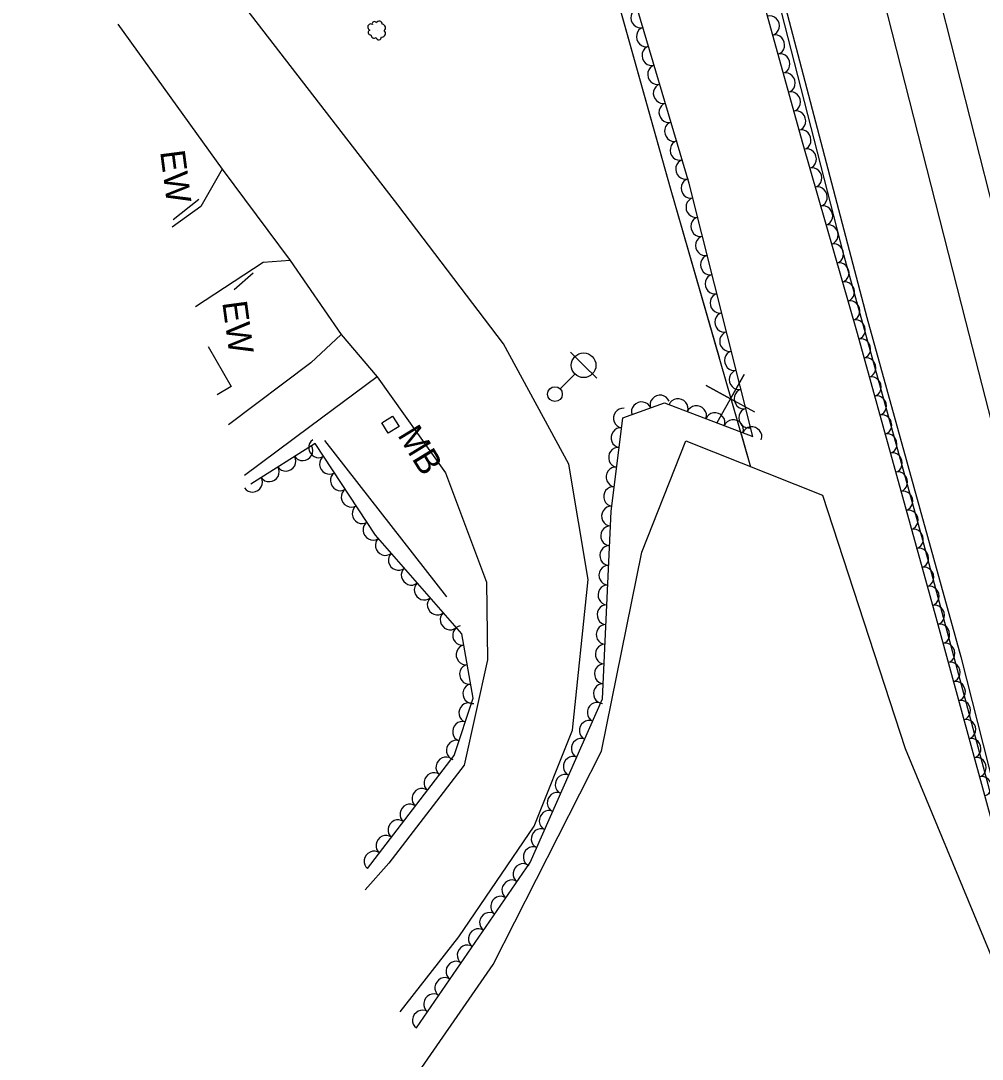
# Model space of a CAD drawing. Extents: x 1746719 to 1766531, y 631721 to 662391.
# Drawn here: x 1753600.2 to 1753794.9, y 651464.9 to 651675.3 of the extents above; entities that cross this region are included whole.
import ezdxf

# ---------------------------------------------------------------- set-up
doc = ezdxf.new("R2010")
doc.units = 0
for name, color, linetype in [('SURVEY - AERIAL SURVEY - Photo Control - Points - Elevations', 7, 'Continuous'), ('SURVEY - AERIAL SURVEY - Photo Control - Points - Locators', 7, 'Continuous'), ('SURVEY - AERIAL SURVEY - Photo Control - Points - Numbers', 7, 'Continuous'), ('SURVEY - AERIAL SURVEY - Photo Control with Text', 7, 'Continuous'), ('SURVEY - CENTERLINE - Existing Roads - Development', 7, 'Continuous'), ('SURVEY - CENTERLINE - Existing Roads Curve Text', 7, 'Continuous'), ('SURVEY - CENTERLINE - Existing Roads Text', 7, 'Continuous'), ('SURVEY - CENTERLINE - Preliminary - Development', 7, 'Continuous')]:
    doc.layers.add(name, color=color, linetype=linetype)

msp = doc.modelspace()

# ---------------------------------------------------------------- linework, layer by layer
at = {"layer": 'SURVEY - AERIAL SURVEY - Photo Control - Points - Elevations'}
for points in [[(1753733.96, 651866.94), (1753776.74, 651717.25), (1753802.2, 651617.13), (1753821.97, 651539.99), (1753843.26, 651453.86), (1753867.46, 651357.92), (1753887.97, 651276.61), (1753914.13, 651176.84)], [(1753723.39, 651863.92), (1753766.12, 651714.38), (1753791.54, 651614.41), (1753811.31, 651537.31), (1753832.59, 651451.19), (1753856.8, 651355.23), (1753877.32, 651273.87), (1753903.49, 651174.05)], [(1753677, 651474.47), (1753688.92, 651489.69), (1753704.19, 651512.08), (1753711.95, 651531.52), (1753715.14, 651562.05), (1753711.16, 651585.4), (1753697.94, 651609.83), (1753676.58, 651637.97), (1753636.82, 651689.4), (1753613.78, 651719.91), (1753605.23, 651731.29), (1753600.16, 651737.74)], [(1753619.8, 651674.59), (1753640.96, 651645.17), (1753654.75, 651626.71), (1753665.06, 651611.7), (1753672.35, 651603.11), (1753686.23, 651583.71), (1753694.48, 651561.51), (1753694.7, 651545.76), (1753690.01, 651524.42), (1753674.74, 651504.63), (1753669.95, 651499.17)], [(1753640.96, 651645.17), (1753636.63, 651637.66), (1753630.81, 651633.46)], [(1753654.75, 651626.71), (1753649.25, 651626.3), (1753635.55, 651617.28)], [(1753665.06, 651611.7), (1753658.95, 651605.95), (1753642.22, 651593.43)], [(1753672.35, 651603.11), (1753658.73, 651593.03), (1753645.5, 651583.11)]]:
    msp.add_lwpolyline(points, dxfattribs=at)
at = {"layer": 'SURVEY - AERIAL SURVEY - Photo Control - Points - Locators'}
msp.add_lwpolyline([(1753677.74, 651457.95), (1753695.84, 651484.06), (1753717.79, 651527.32), (1753725.97, 651567.63), (1753734.88, 651590.13), (1753762.58, 651579.14), (1753779.35, 651527.84), (1753797.48, 651484.03), (1753817.32, 651418.04)], dxfattribs=at)
at = {"layer": 'SURVEY - AERIAL SURVEY - Photo Control - Points - Numbers'}
msp.add_lwpolyline([(1753703.75, 651873.05), (1753717.54, 651820.22), (1753736.79, 651745.77), (1753755.12, 651677.96), (1753771.54, 651615.12), (1753790.61, 651546.41), (1753820.14, 651430.11), (1753828.48, 651395.77), (1753838.52, 651352.89), (1753837.34, 651352.78), (1753818.9, 651430.81), (1753796.23, 651520.29), (1753782.9, 651570.04), (1753766.88, 651627.82), (1753754.29, 651677.05), (1753741.7, 651724.51), (1753730.14, 651767.33), (1753713.81, 651831.32), (1753702.74, 651872.76)], dxfattribs=at)
at = {"layer": 'SURVEY - AERIAL SURVEY - Photo Control with Text'}
for points in [[(1753699.75, 651873.5), (1753708.69, 651845.05), (1753721.94, 651788.69), (1753733.46, 651743.77), (1753745.26, 651698.47), (1753758.47, 651650.75), (1753769.58, 651611.97), (1753785.51, 651554.44), (1753799.95, 651501.83), (1753807.33, 651473.18), (1753821.86, 651411.8), (1753831.88, 651358.5), (1753837.25, 651338.18), (1753845.02, 651325.52), (1753860.99, 651321.27), (1753869.58, 651292.66), (1753879.85, 651272.68), (1753882.25, 651254.73), (1753895.38, 651220.36), (1753900.55, 651192.39), (1753899.98, 651183.91)], [(1753680.31, 651471.21), (1753703.33, 651504.73), (1753718.04, 651537.92), (1753719.77, 651575.86), (1753722.13, 651594.81), (1753730.58, 651597.85), (1753748.48, 651591.04), (1753735.59, 651642.32), (1753723.37, 651683.54), (1753718.34, 651701.3), (1753695.86, 651699.14), (1753686.01, 651710.92), (1753680.48, 651717.92), (1753672.81, 651717.53), (1753667.11, 651736.59), (1753667.94, 651762.35), (1753670.99, 651774.14), (1753667.29, 651793.9), (1753665.81, 651808.96), (1753663.96, 651818.1), (1753651.55, 651827.89)], [(1753670.41, 651503.49), (1753687.94, 651526.43), (1753691.79, 651538.04), (1753689.51, 651551.03), (1753672.04, 651571.07), (1753659.8, 651589.61), (1753646.74, 651581.4)]]:
    msp.add_lwpolyline(points, dxfattribs=at)
msp.add_circle((1753672.36, 651673.37), 0.022, dxfattribs=at)
for centre, radius, start, end in [((1753671.8, 651674.67), 0.433, 20.6325, 199.3781), ((1753672.77, 651674.56), 0.631, 358.5163, 155.3052), ((1753671.08, 651673.98), 0.629, 60.6531, 254.0728), ((1753671.02, 651672.91), 0.479, 103.2718, 280.591), ((1753673.36, 651672.68), 0.714, 258.4649, 54.3034), ((1753673.34, 651673.83), 0.719, 307.569, 85.0933), ((1753671.78, 651672.42), 0.679, 178.5589, 305.4045), ((1753672.7, 651671.94), 0.527, 188.7178, 3.718)]:
    msp.add_arc(centre, radius, start, end, dxfattribs=at)
for centre, major_axis in [((1753725.65, 651675.84), (-0.57, 1.92)), ((1753751.96, 651674.28), (0.53, -1.93)), ((1753726.79, 651672), (-0.57, 1.92)), ((1753753.02, 651670.42), (0.53, -1.93)), ((1753727.93, 651668.17), (-0.57, 1.92)), ((1753754.09, 651666.57), (0.53, -1.93)), ((1753729.07, 651664.33), (-0.57, 1.92)), ((1753755.16, 651662.71), (0.53, -1.93)), ((1753730.2, 651660.5), (-0.57, 1.92)), ((1753756.23, 651658.86), (0.53, -1.93)), ((1753731.34, 651656.66), (-0.57, 1.92)), ((1753757.29, 651655), (0.53, -1.93)), ((1753732.48, 651652.83), (-0.57, 1.92)), ((1753758.36, 651651.15), (0.53, -1.93)), ((1753733.62, 651648.99), (-0.57, 1.92)), ((1753759.46, 651647.3), (0.55, -1.92)), ((1753734.75, 651645.16), (-0.57, 1.92)), ((1753760.56, 651643.46), (0.55, -1.92)), ((1753735.85, 651641.31), (-0.49, 1.94)), ((1753761.66, 651639.61), (0.55, -1.92)), ((1753736.82, 651637.43), (-0.49, 1.94)), ((1753762.76, 651635.77), (0.55, -1.92)), ((1753737.8, 651633.55), (-0.49, 1.94)), ((1753763.86, 651631.92), (0.55, -1.92)), ((1753738.77, 651629.67), (-0.49, 1.94)), ((1753764.96, 651628.08), (0.55, -1.92)), ((1753739.75, 651625.79), (-0.49, 1.94)), ((1753766.07, 651624.23), (0.55, -1.92)), ((1753740.72, 651621.91), (-0.49, 1.94)), ((1753767.17, 651620.38), (0.55, -1.92)), ((1753741.69, 651618.04), (-0.49, 1.94)), ((1753768.27, 651616.54), (0.55, -1.92)), ((1753742.67, 651614.16), (-0.49, 1.94)), ((1753769.37, 651612.69), (0.55, -1.92)), ((1753743.64, 651610.28), (-0.49, 1.94)), ((1753770.44, 651608.84), (0.53, -1.93)), ((1753744.62, 651606.4), (-0.49, 1.94)), ((1753771.51, 651604.99), (0.53, -1.93)), ((1753745.59, 651602.52), (-0.49, 1.94)), ((1753772.58, 651601.13), (0.53, -1.93)), ((1753729.62, 651597.51), (1.88, 0.68)), ((1753746.57, 651598.64), (-0.49, 1.94)), ((1753773.65, 651597.28), (0.53, -1.93)), ((1753725.86, 651596.15), (1.88, 0.68)), ((1753733.36, 651596.79), (1.87, -0.71)), ((1753737.1, 651595.37), (1.87, -0.71)), ((1753722.12, 651594.77), (0.25, 1.98)), ((1753740.84, 651593.95), (1.87, -0.71)), ((1753747.54, 651594.76), (-0.49, 1.94)), ((1753774.71, 651593.42), (0.53, -1.93)), ((1753721.63, 651590.8), (0.25, 1.98)), ((1753744.58, 651592.53), (1.87, -0.71)), ((1753748.32, 651591.1), (1.87, -0.71)), ((1753775.78, 651589.57), (0.53, -1.93)), ((1753657.34, 651588.06), (-1.69, -1.06)), ((1753660.4, 651588.7), (-1.1, 1.67)), ((1753721.13, 651586.83), (0.25, 1.98)), ((1753653.95, 651585.93), (-1.69, -1.06)), ((1753662.61, 651585.36), (-1.1, 1.67)), ((1753776.85, 651585.71), (0.53, -1.93)), ((1753650.57, 651583.8), (-1.69, -1.06)), ((1753720.64, 651582.86), (0.25, 1.98)), ((1753647.18, 651581.67), (-1.69, -1.06)), ((1753664.81, 651582.02), (-1.1, 1.67)), ((1753777.92, 651581.86), (0.53, -1.93)), ((1753667.01, 651578.69), (-1.1, 1.67)), ((1753720.14, 651578.89), (0.25, 1.98)), ((1753778.98, 651578), (0.53, -1.93)), ((1753669.22, 651575.35), (-1.1, 1.67)), ((1753719.72, 651574.92), (0.09, 2)), ((1753780.05, 651574.15), (0.53, -1.93)), ((1753671.42, 651572.01), (-1.1, 1.67)), ((1753719.54, 651570.92), (0.09, 2)), ((1753781.12, 651570.29), (0.53, -1.93)), ((1753673.93, 651568.9), (-1.31, 1.51)), ((1753719.36, 651566.93), (0.09, 2)), ((1753782.19, 651566.44), (0.53, -1.93)), ((1753676.56, 651565.89), (-1.31, 1.51)), ((1753679.18, 651562.87), (-1.31, 1.51)), ((1753719.18, 651562.93), (0.09, 2)), ((1753783.25, 651562.58), (0.53, -1.93)), ((1753681.81, 651559.86), (-1.31, 1.51)), ((1753718.99, 651558.94), (0.09, 2)), ((1753784.32, 651558.73), (0.53, -1.93)), ((1753684.44, 651556.84), (-1.31, 1.51)), ((1753687.07, 651553.82), (-1.31, 1.51)), ((1753718.81, 651554.94), (0.09, 2)), ((1753785.39, 651554.87), (0.53, -1.93)), ((1753718.63, 651550.94), (0.09, 2)), ((1753786.45, 651551.02), (0.53, -1.93)), ((1753689.56, 651550.74), (-0.35, 1.97)), ((1753690.25, 651546.8), (-0.35, 1.97)), ((1753718.45, 651546.95), (0.09, 2)), ((1753787.51, 651547.16), (0.53, -1.93)), ((1753690.94, 651542.86), (-0.35, 1.97)), ((1753718.27, 651542.95), (0.09, 2)), ((1753788.57, 651543.3), (0.53, -1.93)), ((1753691.63, 651538.92), (-0.35, 1.97)), ((1753718.08, 651538.96), (0.09, 2)), ((1753789.63, 651539.44), (0.53, -1.93)), ((1753690.81, 651535.1), (0.63, 1.9)), ((1753716.84, 651535.21), (0.81, 1.83)), ((1753790.69, 651535.59), (0.53, -1.93)), ((1753689.55, 651531.3), (0.63, 1.9)), ((1753715.22, 651531.55), (0.81, 1.83)), ((1753791.74, 651531.73), (0.53, -1.93)), ((1753713.6, 651527.9), (0.81, 1.83)), ((1753792.8, 651527.87), (0.53, -1.93)), ((1753688.29, 651527.5), (0.63, 1.9)), ((1753686.19, 651524.15), (1.21, 1.59)), ((1753711.98, 651524.24), (0.81, 1.83)), ((1753793.86, 651524.01), (0.53, -1.93)), ((1753683.77, 651520.97), (1.21, 1.59)), ((1753710.35, 651520.58), (0.81, 1.83)), ((1753794.92, 651520.16), (0.53, -1.93)), ((1753681.34, 651517.79), (1.21, 1.59)), ((1753708.73, 651516.93), (0.81, 1.83)), ((1753678.91, 651514.61), (1.21, 1.59)), ((1753707.11, 651513.27), (0.81, 1.83)), ((1753676.48, 651511.43), (1.21, 1.59)), ((1753705.49, 651509.61), (0.81, 1.83)), ((1753674.05, 651508.26), (1.21, 1.59)), ((1753671.63, 651505.08), (1.21, 1.59)), ((1753703.87, 651505.96), (0.81, 1.83)), ((1753701.82, 651502.54), (1.13, 1.65)), ((1753699.56, 651499.24), (1.13, 1.65)), ((1753697.29, 651495.94), (1.13, 1.65)), ((1753695.03, 651492.65), (1.13, 1.65)), ((1753692.76, 651489.35), (1.13, 1.65)), ((1753690.5, 651486.05), (1.13, 1.65)), ((1753688.23, 651482.76), (1.13, 1.65)), ((1753685.97, 651479.46), (1.13, 1.65)), ((1753683.71, 651476.16), (1.13, 1.65)), ((1753681.44, 651472.86), (1.13, 1.65))]:
    msp.add_ellipse(centre, major_axis=major_axis, ratio=0.940188, start_param=0, end_param=3.141593, dxfattribs=at)
at = {"layer": 'SURVEY - CENTERLINE - Existing Roads - Development'}
for p, q in [((1753714.18, 651605.47), (1753711.52, 651608.12)), ((1753709.43, 651600.68), (1753712.42, 651603.7)), ((1753714.18, 651605.47), (1753716.84, 651602.83))]:
    msp.add_line(p, q, dxfattribs=at)
for centre, radius in [((1753714.18, 651605.47), 2.5), ((1753708.37, 651599.62), 1.5)]:
    msp.add_circle(centre, radius, dxfattribs=at)
at = {"layer": 'SURVEY - CENTERLINE - Existing Roads Curve Text'}
msp.add_line((1753675.07, 651593.46), (1753675.07, 651593.46), dxfattribs=at)
for points in [[(1753664.19, 651870.89), (1753706.19, 651732.97), (1753716.43, 651695.94), (1753731.74, 651641.45), (1753748, 651584.89)], [(1753715.37, 651699.79), (1753716.43, 651695.94), (1753727.9, 651655.11)], [(1753727.9, 651655.11), (1753731.74, 651641.45), (1753741.63, 651607.03)], [(1753638.12, 651609.24), (1753642.8, 651601.14), (1753639.97, 651599.48)], [(1753638.12, 651609.24), (1753642.8, 651601.14), (1753639.97, 651599.48)], [(1753748.86, 651596), (1753738.99, 651601.38), (1753743.94, 651598.64), (1753746.68, 651603.59), (1753741.17, 651593.79)], [(1753746.08, 651591.56), (1753748, 651584.89)], [(1753661.72, 651590.22), (1753686.39, 651558.53)], [(1753661.72, 651590.22), (1753686.39, 651558.53)]]:
    msp.add_lwpolyline(points, dxfattribs=at)
msp.add_lwpolyline([(1753673.31, 651593.84), (1753675.49, 651595.18), (1753676.79, 651593.04), (1753674.62, 651591.71)], close=True, dxfattribs=at)
at = {"layer": 'SURVEY - CENTERLINE - Existing Roads Text'}
for points in [[(1753636.22, 651639.02), (1753631.06, 651634.92)], [(1753647.21, 651624.1), (1753643.39, 651620.75)]]:
    msp.add_lwpolyline(points, dxfattribs=at)

# ---------------------------------------------------------------- texts
at = {"layer": 'SURVEY - CENTERLINE - Existing Roads Curve Text'}
msp.add_text('MB', height=5, rotation=301.4909, dxfattribs=at).set_placement((1753676.38, 651591.33))
at = {"layer": 'SURVEY - CENTERLINE - Preliminary - Development'}
for rotation, p in [(277.423, (1753628.38, 651648.76)), (277.7131, (1753640.97, 651618.22))]:
    msp.add_text('EW', height=5, rotation=rotation, dxfattribs=at).set_placement(p)

doc.saveas('drawing.dxf')
